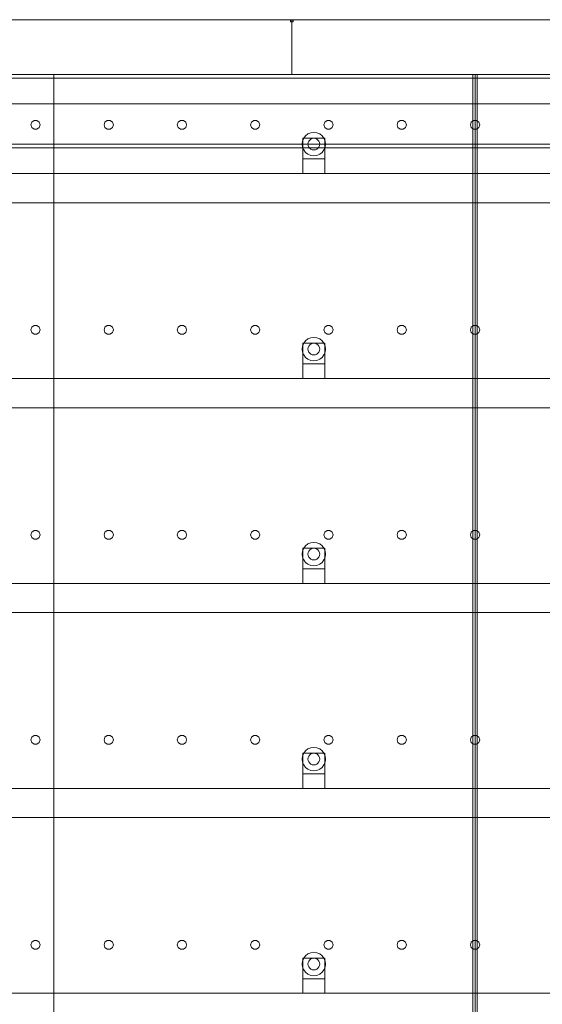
# Model space of a CAD drawing. Header units: millimetres. Extents: x -4395 to 65662, y -65530 to 6847.
# Tile 945 of 1034: x 46840 to 47553, y 1655 to 3000. Entities that reach past the tile are written whole.
import ezdxf

# ---------------------------------------------------------------- set-up
doc = ezdxf.new("R2010")
doc.units = ezdxf.units.MM
doc.layers.add('lateral_secador', color=7, linetype='Continuous', lineweight=0)

msp = doc.modelspace()

# ---------------------------------------------------------------- linework, layer by layer
at = {"layer": 'lateral_secador'}
for p, q in [((46211.134, 3000), (47211.134, 3000)), ((47209.134, 3000), (47213.134, 3000)), ((47209.134, 3000), (47209.134, 2997)), ((47211.134, 2925), (47211.134, 3000)), ((47211.134, 3000), (48211.134, 3000)), ((47213.134, 2997), (47213.134, 3000)), ((47209.134, 2997), (47213.134, 2997)), ((40461.134, 2925), (60461.134, 2925)), ((40461.134, 2920), (60461.134, 2920)), ((46211.134, 2925), (47211.134, 2925)), ((46461.134, 2925), (46886.134, 2925)), ((46886.134, 0), (46886.134, 2925)), ((46886.134, 2925), (47461.134, 2925)), ((46886.134, 1400), (46886.134, 2925)), ((47211.134, 2925), (48211.134, 2925)), ((47458.134, 2925), (47464.134, 2925)), ((47458.134, 2925), (47458.134, 60)), ((47461.134, 0), (47461.134, 2925)), ((47461.134, 2925), (48461.134, 2925)), ((47464.134, 60), (47464.134, 2925)), ((40461.134, 2885), (60461.134, 2885)), ((46855.997, 2860.082), (46854.784, 2856.35)), ((46854.784, 2856.35), (46855.997, 2852.618)), ((46859.172, 2862.389), (46855.997, 2860.082)), ((46855.997, 2852.618), (46859.172, 2850.311)), ((46863.096, 2862.389), (46859.172, 2862.389)), ((46866.271, 2860.082), (46863.096, 2862.389)), ((46863.096, 2850.311), (46866.271, 2852.618)), ((46867.484, 2856.35), (46866.271, 2860.082)), ((46866.271, 2852.618), (46867.484, 2856.35)), ((46955.997, 2860.082), (46954.784, 2856.35)), ((46954.784, 2856.35), (46955.997, 2852.618)), ((46959.172, 2862.389), (46955.997, 2860.082)), ((46955.997, 2852.618), (46959.172, 2850.311)), ((46963.096, 2862.389), (46959.172, 2862.389)), ((46966.271, 2860.082), (46963.096, 2862.389)), ((46963.096, 2850.311), (46966.271, 2852.618)), ((46967.484, 2856.35), (46966.271, 2860.082)), ((46966.271, 2852.618), (46967.484, 2856.35)), ((47055.997, 2860.082), (47054.784, 2856.35)), ((47054.784, 2856.35), (47055.997, 2852.618)), ((47059.172, 2862.389), (47055.997, 2860.082)), ((47055.997, 2852.618), (47059.172, 2850.311)), ((47063.096, 2862.389), (47059.172, 2862.389)), ((47066.271, 2860.082), (47063.096, 2862.389)), ((47063.096, 2850.311), (47066.271, 2852.618)), ((47067.484, 2856.35), (47066.271, 2860.082)), ((47066.271, 2852.618), (47067.484, 2856.35)), ((47155.997, 2860.082), (47154.784, 2856.35)), ((47154.784, 2856.35), (47155.997, 2852.618)), ((47159.172, 2862.389), (47155.997, 2860.082)), ((47155.997, 2852.618), (47159.172, 2850.311)), ((47163.096, 2862.389), (47159.172, 2862.389)), ((47166.271, 2860.082), (47163.096, 2862.389)), ((47163.096, 2850.311), (47166.271, 2852.618)), ((47167.484, 2856.35), (47166.271, 2860.082)), ((47166.271, 2852.618), (47167.484, 2856.35)), ((47255.997, 2860.082), (47254.784, 2856.35)), ((47254.784, 2856.35), (47255.997, 2852.618)), ((47259.172, 2862.389), (47255.997, 2860.082)), ((47255.997, 2852.618), (47259.172, 2850.311)), ((47263.096, 2862.389), (47259.172, 2862.389)), ((47266.271, 2860.082), (47263.096, 2862.389)), ((47263.096, 2850.311), (47266.271, 2852.618)), ((47267.484, 2856.35), (47266.271, 2860.082)), ((47266.271, 2852.618), (47267.484, 2856.35)), ((47355.997, 2860.082), (47354.784, 2856.35)), ((47354.784, 2856.35), (47355.997, 2852.618)), ((47359.172, 2862.389), (47355.997, 2860.082)), ((47355.997, 2852.618), (47359.172, 2850.311)), ((47363.096, 2862.389), (47359.172, 2862.389)), ((47366.271, 2860.082), (47363.096, 2862.389)), ((47363.096, 2850.311), (47366.271, 2852.618)), ((47367.484, 2856.35), (47366.271, 2860.082)), ((47366.271, 2852.618), (47367.484, 2856.35)), ((47455.997, 2860.082), (47454.784, 2856.35)), ((47454.784, 2856.35), (47455.997, 2852.618)), ((47459.172, 2862.389), (47455.997, 2860.082)), ((47455.997, 2852.618), (47459.172, 2850.311)), ((47463.096, 2862.389), (47459.172, 2862.389)), ((47466.271, 2860.082), (47463.096, 2862.389)), ((47463.096, 2850.311), (47466.271, 2852.618)), ((47467.484, 2856.35), (47466.271, 2860.082)), ((47466.271, 2852.618), (47467.484, 2856.35)), ((46859.172, 2850.311), (46863.096, 2850.311)), ((46959.172, 2850.311), (46963.096, 2850.311)), ((47059.172, 2850.311), (47063.096, 2850.311)), ((47159.172, 2850.311), (47163.096, 2850.311)), ((47227.277, 2838), (47225.679, 2834.141)), ((47226.134, 2838), (47256.134, 2838)), ((47226.134, 2838), (47226.134, 2810)), ((47229.82, 2841.314), (47227.277, 2838)), ((47233.134, 2843.856), (47229.82, 2841.314)), ((47236.993, 2845.455), (47233.134, 2843.856)), ((47241.134, 2846), (47236.993, 2845.455)), ((47241.134, 2838), (47239.063, 2837.727)), ((47245.275, 2845.455), (47241.134, 2846)), ((47243.204, 2837.727), (47241.134, 2838)), ((47249.134, 2843.856), (47245.275, 2845.455)), ((47252.448, 2841.314), (47249.134, 2843.856)), ((47254.99, 2838), (47252.448, 2841.314)), ((47256.589, 2834.141), (47254.99, 2838)), ((47256.134, 2810), (47256.134, 2838)), ((47259.172, 2850.311), (47263.096, 2850.311)), ((47359.172, 2850.311), (47363.096, 2850.311)), ((47459.172, 2850.311), (47463.096, 2850.311)), ((40461.134, 2830), (60461.134, 2830)), ((40461.134, 2825), (60461.134, 2825)), ((47225.679, 2834.141), (47225.134, 2830)), ((47225.134, 2830), (47225.679, 2825.859)), ((47225.679, 2825.859), (47227.277, 2822)), ((47233.406, 2832.071), (47233.134, 2830)), ((47233.134, 2830), (47233.406, 2827.929)), ((47234.206, 2834), (47233.406, 2832.071)), ((47233.406, 2827.929), (47234.206, 2826)), ((47235.477, 2835.657), (47234.206, 2834)), ((47234.206, 2826), (47235.477, 2824.343)), ((47237.134, 2836.928), (47235.477, 2835.657)), ((47239.063, 2837.727), (47237.134, 2836.928)), ((47245.134, 2836.928), (47243.204, 2837.727)), ((47246.791, 2835.657), (47245.134, 2836.928)), ((47248.062, 2834), (47246.791, 2835.657)), ((47246.791, 2824.343), (47248.062, 2826)), ((47248.861, 2832.071), (47248.062, 2834)), ((47248.062, 2826), (47248.861, 2827.929)), ((47249.134, 2830), (47248.861, 2832.071)), ((47248.861, 2827.929), (47249.134, 2830)), ((47254.99, 2822), (47256.589, 2825.859)), ((47257.134, 2830), (47256.589, 2834.141)), ((47256.589, 2825.859), (47257.134, 2830)), ((47227.277, 2822), (47229.82, 2818.686)), ((47229.82, 2818.686), (47233.134, 2816.144)), ((47233.134, 2816.144), (47236.993, 2814.545)), ((47235.477, 2824.343), (47237.134, 2823.072)), ((47236.993, 2814.545), (47241.134, 2814)), ((47237.134, 2823.072), (47239.063, 2822.273)), ((47239.063, 2822.273), (47241.134, 2822)), ((47241.134, 2822), (47243.204, 2822.273)), ((47241.134, 2814), (47245.275, 2814.545)), ((47243.204, 2822.273), (47245.134, 2823.072)), ((47245.134, 2823.072), (47246.791, 2824.343)), ((47245.275, 2814.545), (47249.134, 2816.144)), ((47249.134, 2816.144), (47252.448, 2818.686)), ((47252.448, 2818.686), (47254.99, 2822)), ((47226.134, 2810), (47256.134, 2810)), ((47226.134, 2810), (47226.134, 2790)), ((47256.134, 2790), (47256.134, 2810)), ((40811.134, 2790), (60111.134, 2790)), ((47226.134, 2790), (47256.134, 2790)), ((40811.134, 2750), (60111.134, 2750)), ((46855.997, 2580.082), (46854.784, 2576.35)), ((46854.784, 2576.35), (46855.997, 2572.618)), ((46859.172, 2582.389), (46855.997, 2580.082)), ((46855.997, 2572.618), (46859.172, 2570.311)), ((46863.096, 2582.389), (46859.172, 2582.389)), ((46859.172, 2570.311), (46863.096, 2570.311)), ((46866.271, 2580.082), (46863.096, 2582.389)), ((46863.096, 2570.311), (46866.271, 2572.618)), ((46867.484, 2576.35), (46866.271, 2580.082)), ((46866.271, 2572.618), (46867.484, 2576.35)), ((46955.997, 2580.082), (46954.784, 2576.35)), ((46954.784, 2576.35), (46955.997, 2572.618)), ((46959.172, 2582.389), (46955.997, 2580.082)), ((46955.997, 2572.618), (46959.172, 2570.311)), ((46963.096, 2582.389), (46959.172, 2582.389)), ((46959.172, 2570.311), (46963.096, 2570.311)), ((46966.271, 2580.082), (46963.096, 2582.389)), ((46963.096, 2570.311), (46966.271, 2572.618)), ((46967.484, 2576.35), (46966.271, 2580.082)), ((46966.271, 2572.618), (46967.484, 2576.35)), ((47055.997, 2580.082), (47054.784, 2576.35)), ((47054.784, 2576.35), (47055.997, 2572.618)), ((47059.172, 2582.389), (47055.997, 2580.082)), ((47055.997, 2572.618), (47059.172, 2570.311)), ((47063.096, 2582.389), (47059.172, 2582.389)), ((47059.172, 2570.311), (47063.096, 2570.311)), ((47066.271, 2580.082), (47063.096, 2582.389)), ((47063.096, 2570.311), (47066.271, 2572.618)), ((47067.484, 2576.35), (47066.271, 2580.082)), ((47066.271, 2572.618), (47067.484, 2576.35)), ((47155.997, 2580.082), (47154.784, 2576.35)), ((47154.784, 2576.35), (47155.997, 2572.618)), ((47159.172, 2582.389), (47155.997, 2580.082)), ((47155.997, 2572.618), (47159.172, 2570.311)), ((47163.096, 2582.389), (47159.172, 2582.389)), ((47159.172, 2570.311), (47163.096, 2570.311)), ((47166.271, 2580.082), (47163.096, 2582.389)), ((47163.096, 2570.311), (47166.271, 2572.618)), ((47167.484, 2576.35), (47166.271, 2580.082)), ((47166.271, 2572.618), (47167.484, 2576.35)), ((47255.997, 2580.082), (47254.784, 2576.35)), ((47254.784, 2576.35), (47255.997, 2572.618)), ((47259.172, 2582.389), (47255.997, 2580.082)), ((47255.997, 2572.618), (47259.172, 2570.311)), ((47263.096, 2582.389), (47259.172, 2582.389)), ((47259.172, 2570.311), (47263.096, 2570.311)), ((47266.271, 2580.082), (47263.096, 2582.389)), ((47263.096, 2570.311), (47266.271, 2572.618)), ((47267.484, 2576.35), (47266.271, 2580.082)), ((47266.271, 2572.618), (47267.484, 2576.35)), ((47355.997, 2580.082), (47354.784, 2576.35)), ((47354.784, 2576.35), (47355.997, 2572.618)), ((47359.172, 2582.389), (47355.997, 2580.082)), ((47355.997, 2572.618), (47359.172, 2570.311)), ((47363.096, 2582.389), (47359.172, 2582.389)), ((47359.172, 2570.311), (47363.096, 2570.311)), ((47366.271, 2580.082), (47363.096, 2582.389)), ((47363.096, 2570.311), (47366.271, 2572.618)), ((47367.484, 2576.35), (47366.271, 2580.082)), ((47366.271, 2572.618), (47367.484, 2576.35)), ((47455.997, 2580.082), (47454.784, 2576.35)), ((47454.784, 2576.35), (47455.997, 2572.618)), ((47459.172, 2582.389), (47455.997, 2580.082)), ((47455.997, 2572.618), (47459.172, 2570.311)), ((47463.096, 2582.389), (47459.172, 2582.389)), ((47459.172, 2570.311), (47463.096, 2570.311)), ((47466.271, 2580.082), (47463.096, 2582.389)), ((47463.096, 2570.311), (47466.271, 2572.618)), ((47467.484, 2576.35), (47466.271, 2580.082)), ((47466.271, 2572.618), (47467.484, 2576.35)), ((47227.277, 2558), (47225.679, 2554.141)), ((47226.134, 2558), (47256.134, 2558)), ((47226.134, 2558), (47226.134, 2530)), ((47229.82, 2561.314), (47227.277, 2558)), ((47233.134, 2563.856), (47229.82, 2561.314)), ((47236.993, 2565.455), (47233.134, 2563.856)), ((47235.477, 2555.657), (47234.206, 2554)), ((47237.134, 2556.928), (47235.477, 2555.657)), ((47241.134, 2566), (47236.993, 2565.455)), ((47239.063, 2557.727), (47237.134, 2556.928)), ((47241.134, 2558), (47239.063, 2557.727)), ((47245.275, 2565.455), (47241.134, 2566)), ((47243.204, 2557.727), (47241.134, 2558)), ((47245.134, 2556.928), (47243.204, 2557.727)), ((47246.791, 2555.657), (47245.134, 2556.928)), ((47249.134, 2563.856), (47245.275, 2565.455)), ((47248.062, 2554), (47246.791, 2555.657)), ((47252.448, 2561.314), (47249.134, 2563.856)), ((47254.99, 2558), (47252.448, 2561.314)), ((47256.589, 2554.141), (47254.99, 2558)), ((47256.134, 2530), (47256.134, 2558)), ((47225.679, 2554.141), (47225.134, 2550)), ((47225.134, 2550), (47225.679, 2545.859)), ((47225.679, 2545.859), (47227.277, 2542)), ((47233.406, 2552.071), (47233.134, 2550)), ((47233.134, 2550), (47233.406, 2547.929)), ((47234.206, 2554), (47233.406, 2552.071)), ((47233.406, 2547.929), (47234.206, 2546)), ((47234.206, 2546), (47235.477, 2544.343)), ((47235.477, 2544.343), (47237.134, 2543.072)), ((47237.134, 2543.072), (47239.063, 2542.273)), ((47239.063, 2542.273), (47241.134, 2542)), ((47241.134, 2542), (47243.204, 2542.273)), ((47243.204, 2542.273), (47245.134, 2543.072)), ((47245.134, 2543.072), (47246.791, 2544.343)), ((47246.791, 2544.343), (47248.062, 2546)), ((47248.861, 2552.071), (47248.062, 2554)), ((47248.062, 2546), (47248.861, 2547.929)), ((47249.134, 2550), (47248.861, 2552.071)), ((47248.861, 2547.929), (47249.134, 2550)), ((47254.99, 2542), (47256.589, 2545.859)), ((47257.134, 2550), (47256.589, 2554.141)), ((47256.589, 2545.859), (47257.134, 2550)), ((47226.134, 2530), (47256.134, 2530)), ((47226.134, 2530), (47226.134, 2510)), ((47227.277, 2542), (47229.82, 2538.686)), ((47229.82, 2538.686), (47233.134, 2536.144)), ((47233.134, 2536.144), (47236.993, 2534.545)), ((47236.993, 2534.545), (47241.134, 2534)), ((47241.134, 2534), (47245.275, 2534.545)), ((47245.275, 2534.545), (47249.134, 2536.144)), ((47249.134, 2536.144), (47252.448, 2538.686)), ((47252.448, 2538.686), (47254.99, 2542)), ((47256.134, 2510), (47256.134, 2530)), ((40811.134, 2510), (60111.134, 2510)), ((47226.134, 2510), (47256.134, 2510)), ((40811.134, 2470), (60111.134, 2470)), ((46855.997, 2300.082), (46854.784, 2296.35)), ((46859.172, 2302.389), (46855.997, 2300.082)), ((46863.096, 2302.389), (46859.172, 2302.389)), ((46866.271, 2300.082), (46863.096, 2302.389)), ((46867.484, 2296.35), (46866.271, 2300.082)), ((46955.997, 2300.082), (46954.784, 2296.35)), ((46959.172, 2302.389), (46955.997, 2300.082)), ((46963.096, 2302.389), (46959.172, 2302.389)), ((46966.271, 2300.082), (46963.096, 2302.389)), ((46967.484, 2296.35), (46966.271, 2300.082)), ((47055.997, 2300.082), (47054.784, 2296.35)), ((47059.172, 2302.389), (47055.997, 2300.082)), ((47063.096, 2302.389), (47059.172, 2302.389)), ((47066.271, 2300.082), (47063.096, 2302.389)), ((47067.484, 2296.35), (47066.271, 2300.082)), ((47155.997, 2300.082), (47154.784, 2296.35)), ((47159.172, 2302.389), (47155.997, 2300.082)), ((47163.096, 2302.389), (47159.172, 2302.389)), ((47166.271, 2300.082), (47163.096, 2302.389)), ((47167.484, 2296.35), (47166.271, 2300.082)), ((47255.997, 2300.082), (47254.784, 2296.35)), ((47259.172, 2302.389), (47255.997, 2300.082)), ((47263.096, 2302.389), (47259.172, 2302.389)), ((47266.271, 2300.082), (47263.096, 2302.389)), ((47267.484, 2296.35), (47266.271, 2300.082)), ((47355.997, 2300.082), (47354.784, 2296.35)), ((47359.172, 2302.389), (47355.997, 2300.082)), ((47363.096, 2302.389), (47359.172, 2302.389)), ((47366.271, 2300.082), (47363.096, 2302.389)), ((47367.484, 2296.35), (47366.271, 2300.082)), ((47455.997, 2300.082), (47454.784, 2296.35)), ((47459.172, 2302.389), (47455.997, 2300.082)), ((47463.096, 2302.389), (47459.172, 2302.389)), ((47466.271, 2300.082), (47463.096, 2302.389)), ((47467.484, 2296.35), (47466.271, 2300.082)), ((46854.784, 2296.35), (46855.997, 2292.618)), ((46855.997, 2292.618), (46859.172, 2290.311)), ((46859.172, 2290.311), (46863.096, 2290.311)), ((46863.096, 2290.311), (46866.271, 2292.618)), ((46866.271, 2292.618), (46867.484, 2296.35)), ((46954.784, 2296.35), (46955.997, 2292.618)), ((46955.997, 2292.618), (46959.172, 2290.311)), ((46959.172, 2290.311), (46963.096, 2290.311)), ((46963.096, 2290.311), (46966.271, 2292.618)), ((46966.271, 2292.618), (46967.484, 2296.35)), ((47054.784, 2296.35), (47055.997, 2292.618)), ((47055.997, 2292.618), (47059.172, 2290.311)), ((47059.172, 2290.311), (47063.096, 2290.311)), ((47063.096, 2290.311), (47066.271, 2292.618)), ((47066.271, 2292.618), (47067.484, 2296.35)), ((47154.784, 2296.35), (47155.997, 2292.618)), ((47155.997, 2292.618), (47159.172, 2290.311)), ((47159.172, 2290.311), (47163.096, 2290.311)), ((47163.096, 2290.311), (47166.271, 2292.618)), ((47166.271, 2292.618), (47167.484, 2296.35)), ((47254.784, 2296.35), (47255.997, 2292.618)), ((47255.997, 2292.618), (47259.172, 2290.311)), ((47259.172, 2290.311), (47263.096, 2290.311)), ((47263.096, 2290.311), (47266.271, 2292.618)), ((47266.271, 2292.618), (47267.484, 2296.35)), ((47354.784, 2296.35), (47355.997, 2292.618)), ((47355.997, 2292.618), (47359.172, 2290.311)), ((47359.172, 2290.311), (47363.096, 2290.311)), ((47363.096, 2290.311), (47366.271, 2292.618)), ((47366.271, 2292.618), (47367.484, 2296.35)), ((47454.784, 2296.35), (47455.997, 2292.618)), ((47455.997, 2292.618), (47459.172, 2290.311)), ((47459.172, 2290.311), (47463.096, 2290.311)), ((47463.096, 2290.311), (47466.271, 2292.618)), ((47466.271, 2292.618), (47467.484, 2296.35)), ((47225.679, 2274.141), (47225.134, 2270)), ((47227.277, 2278), (47225.679, 2274.141)), ((47226.134, 2278), (47256.134, 2278)), ((47226.134, 2278), (47226.134, 2250)), ((47229.82, 2281.314), (47227.277, 2278)), ((47233.134, 2283.856), (47229.82, 2281.314)), ((47236.993, 2285.455), (47233.134, 2283.856)), ((47234.206, 2274), (47233.406, 2272.071)), ((47235.477, 2275.657), (47234.206, 2274)), ((47237.134, 2276.928), (47235.477, 2275.657)), ((47241.134, 2286), (47236.993, 2285.455)), ((47239.063, 2277.727), (47237.134, 2276.928)), ((47241.134, 2278), (47239.063, 2277.727)), ((47245.275, 2285.455), (47241.134, 2286)), ((47243.204, 2277.727), (47241.134, 2278)), ((47245.134, 2276.928), (47243.204, 2277.727)), ((47246.791, 2275.657), (47245.134, 2276.928)), ((47249.134, 2283.856), (47245.275, 2285.455)), ((47248.062, 2274), (47246.791, 2275.657)), ((47248.861, 2272.071), (47248.062, 2274)), ((47252.448, 2281.314), (47249.134, 2283.856)), ((47254.99, 2278), (47252.448, 2281.314)), ((47256.589, 2274.141), (47254.99, 2278)), ((47256.134, 2250), (47256.134, 2278)), ((47257.134, 2270), (47256.589, 2274.141)), ((47225.134, 2270), (47225.679, 2265.859)), ((47225.679, 2265.859), (47227.277, 2262)), ((47227.277, 2262), (47229.82, 2258.686)), ((47233.406, 2272.071), (47233.134, 2270)), ((47233.134, 2270), (47233.406, 2267.929)), ((47233.406, 2267.929), (47234.206, 2266)), ((47234.206, 2266), (47235.477, 2264.343)), ((47235.477, 2264.343), (47237.134, 2263.072)), ((47237.134, 2263.072), (47239.063, 2262.273)), ((47239.063, 2262.273), (47241.134, 2262)), ((47241.134, 2262), (47243.204, 2262.273)), ((47243.204, 2262.273), (47245.134, 2263.072)), ((47245.134, 2263.072), (47246.791, 2264.343)), ((47246.791, 2264.343), (47248.062, 2266)), ((47248.062, 2266), (47248.861, 2267.929)), ((47249.134, 2270), (47248.861, 2272.071)), ((47248.861, 2267.929), (47249.134, 2270)), ((47252.448, 2258.686), (47254.99, 2262)), ((47254.99, 2262), (47256.589, 2265.859)), ((47256.589, 2265.859), (47257.134, 2270)), ((47226.134, 2250), (47256.134, 2250)), ((47226.134, 2250), (47226.134, 2230)), ((47229.82, 2258.686), (47233.134, 2256.144)), ((47233.134, 2256.144), (47236.993, 2254.545)), ((47236.993, 2254.545), (47241.134, 2254)), ((47241.134, 2254), (47245.275, 2254.545)), ((47245.275, 2254.545), (47249.134, 2256.144)), ((47249.134, 2256.144), (47252.448, 2258.686)), ((47256.134, 2230), (47256.134, 2250)), ((40811.134, 2230), (60111.134, 2230)), ((47226.134, 2230), (47256.134, 2230)), ((40811.134, 2190), (60111.134, 2190)), ((46855.997, 2020.082), (46854.784, 2016.35)), ((46859.172, 2022.389), (46855.997, 2020.082)), ((46863.096, 2022.389), (46859.172, 2022.389)), ((46866.271, 2020.082), (46863.096, 2022.389)), ((46867.484, 2016.35), (46866.271, 2020.082)), ((46955.997, 2020.082), (46954.784, 2016.35)), ((46959.172, 2022.389), (46955.997, 2020.082)), ((46963.096, 2022.389), (46959.172, 2022.389)), ((46966.271, 2020.082), (46963.096, 2022.389)), ((46967.484, 2016.35), (46966.271, 2020.082)), ((47055.997, 2020.082), (47054.784, 2016.35)), ((47059.172, 2022.389), (47055.997, 2020.082)), ((47063.096, 2022.389), (47059.172, 2022.389)), ((47066.271, 2020.082), (47063.096, 2022.389)), ((47067.484, 2016.35), (47066.271, 2020.082)), ((47155.997, 2020.082), (47154.784, 2016.35)), ((47159.172, 2022.389), (47155.997, 2020.082)), ((47163.096, 2022.389), (47159.172, 2022.389)), ((47166.271, 2020.082), (47163.096, 2022.389)), ((47167.484, 2016.35), (47166.271, 2020.082)), ((47255.997, 2020.082), (47254.784, 2016.35)), ((47259.172, 2022.389), (47255.997, 2020.082)), ((47263.096, 2022.389), (47259.172, 2022.389)), ((47266.271, 2020.082), (47263.096, 2022.389)), ((47267.484, 2016.35), (47266.271, 2020.082)), ((47355.997, 2020.082), (47354.784, 2016.35)), ((47359.172, 2022.389), (47355.997, 2020.082)), ((47363.096, 2022.389), (47359.172, 2022.389)), ((47366.271, 2020.082), (47363.096, 2022.389)), ((47367.484, 2016.35), (47366.271, 2020.082)), ((47455.997, 2020.082), (47454.784, 2016.35)), ((47459.172, 2022.389), (47455.997, 2020.082)), ((47463.096, 2022.389), (47459.172, 2022.389)), ((47466.271, 2020.082), (47463.096, 2022.389)), ((47467.484, 2016.35), (47466.271, 2020.082)), ((46854.784, 2016.35), (46855.997, 2012.618)), ((46855.997, 2012.618), (46859.172, 2010.311)), ((46859.172, 2010.311), (46863.096, 2010.311)), ((46863.096, 2010.311), (46866.271, 2012.618)), ((46866.271, 2012.618), (46867.484, 2016.35)), ((46954.784, 2016.35), (46955.997, 2012.618)), ((46955.997, 2012.618), (46959.172, 2010.311)), ((46959.172, 2010.311), (46963.096, 2010.311)), ((46963.096, 2010.311), (46966.271, 2012.618)), ((46966.271, 2012.618), (46967.484, 2016.35)), ((47054.784, 2016.35), (47055.997, 2012.618)), ((47055.997, 2012.618), (47059.172, 2010.311)), ((47059.172, 2010.311), (47063.096, 2010.311)), ((47063.096, 2010.311), (47066.271, 2012.618)), ((47066.271, 2012.618), (47067.484, 2016.35)), ((47154.784, 2016.35), (47155.997, 2012.618)), ((47155.997, 2012.618), (47159.172, 2010.311)), ((47159.172, 2010.311), (47163.096, 2010.311)), ((47163.096, 2010.311), (47166.271, 2012.618)), ((47166.271, 2012.618), (47167.484, 2016.35)), ((47236.993, 2005.455), (47233.134, 2003.856)), ((47241.134, 2006), (47236.993, 2005.455)), ((47245.275, 2005.455), (47241.134, 2006)), ((47249.134, 2003.856), (47245.275, 2005.455)), ((47254.784, 2016.35), (47255.997, 2012.618)), ((47255.997, 2012.618), (47259.172, 2010.311)), ((47259.172, 2010.311), (47263.096, 2010.311)), ((47263.096, 2010.311), (47266.271, 2012.618)), ((47266.271, 2012.618), (47267.484, 2016.35)), ((47354.784, 2016.35), (47355.997, 2012.618)), ((47355.997, 2012.618), (47359.172, 2010.311)), ((47359.172, 2010.311), (47363.096, 2010.311)), ((47363.096, 2010.311), (47366.271, 2012.618)), ((47366.271, 2012.618), (47367.484, 2016.35)), ((47454.784, 2016.35), (47455.997, 2012.618)), ((47455.997, 2012.618), (47459.172, 2010.311)), ((47459.172, 2010.311), (47463.096, 2010.311)), ((47463.096, 2010.311), (47466.271, 2012.618)), ((47466.271, 2012.618), (47467.484, 2016.35)), ((47225.679, 1994.141), (47225.134, 1990)), ((47227.277, 1998), (47225.679, 1994.141)), ((47226.134, 1998), (47256.134, 1998)), ((47226.134, 1998), (47226.134, 1970)), ((47229.82, 2001.314), (47227.277, 1998)), ((47233.134, 2003.856), (47229.82, 2001.314)), ((47233.406, 1992.071), (47233.134, 1990)), ((47234.206, 1994), (47233.406, 1992.071)), ((47235.477, 1995.657), (47234.206, 1994)), ((47237.134, 1996.928), (47235.477, 1995.657)), ((47239.063, 1997.727), (47237.134, 1996.928)), ((47241.134, 1998), (47239.063, 1997.727)), ((47243.204, 1997.727), (47241.134, 1998)), ((47245.134, 1996.928), (47243.204, 1997.727)), ((47246.791, 1995.657), (47245.134, 1996.928)), ((47248.062, 1994), (47246.791, 1995.657)), ((47248.861, 1992.071), (47248.062, 1994)), ((47249.134, 1990), (47248.861, 1992.071)), ((47252.448, 2001.314), (47249.134, 2003.856)), ((47254.99, 1998), (47252.448, 2001.314)), ((47256.589, 1994.141), (47254.99, 1998)), ((47256.134, 1970), (47256.134, 1998)), ((47257.134, 1990), (47256.589, 1994.141)), ((47225.134, 1990), (47225.679, 1985.859)), ((47225.679, 1985.859), (47227.277, 1982)), ((47227.277, 1982), (47229.82, 1978.686)), ((47229.82, 1978.686), (47233.134, 1976.144)), ((47233.134, 1990), (47233.406, 1987.929)), ((47233.406, 1987.929), (47234.206, 1986)), ((47234.206, 1986), (47235.477, 1984.343)), ((47235.477, 1984.343), (47237.134, 1983.072)), ((47237.134, 1983.072), (47239.063, 1982.273)), ((47239.063, 1982.273), (47241.134, 1982)), ((47241.134, 1982), (47243.204, 1982.273)), ((47243.204, 1982.273), (47245.134, 1983.072)), ((47245.134, 1983.072), (47246.791, 1984.343)), ((47246.791, 1984.343), (47248.062, 1986)), ((47248.062, 1986), (47248.861, 1987.929)), ((47248.861, 1987.929), (47249.134, 1990)), ((47249.134, 1976.144), (47252.448, 1978.686)), ((47252.448, 1978.686), (47254.99, 1982)), ((47254.99, 1982), (47256.589, 1985.859)), ((47256.589, 1985.859), (47257.134, 1990)), ((47226.134, 1970), (47256.134, 1970)), ((47226.134, 1970), (47226.134, 1950)), ((47233.134, 1976.144), (47236.993, 1974.545)), ((47236.993, 1974.545), (47241.134, 1974)), ((47241.134, 1974), (47245.275, 1974.545)), ((47245.275, 1974.545), (47249.134, 1976.144)), ((47256.134, 1950), (47256.134, 1970)), ((40811.134, 1950), (60111.134, 1950)), ((47226.134, 1950), (47256.134, 1950)), ((40811.134, 1910), (60111.134, 1910)), ((46855.997, 1740.082), (46854.784, 1736.35)), ((46854.784, 1736.35), (46855.997, 1732.618)), ((46859.172, 1742.389), (46855.997, 1740.082)), ((46863.096, 1742.389), (46859.172, 1742.389)), ((46866.271, 1740.082), (46863.096, 1742.389)), ((46867.484, 1736.35), (46866.271, 1740.082)), ((46866.271, 1732.618), (46867.484, 1736.35)), ((46955.997, 1740.082), (46954.784, 1736.35)), ((46954.784, 1736.35), (46955.997, 1732.618)), ((46959.172, 1742.389), (46955.997, 1740.082)), ((46963.096, 1742.389), (46959.172, 1742.389)), ((46966.271, 1740.082), (46963.096, 1742.389)), ((46967.484, 1736.35), (46966.271, 1740.082)), ((46966.271, 1732.618), (46967.484, 1736.35)), ((47055.997, 1740.082), (47054.784, 1736.35)), ((47054.784, 1736.35), (47055.997, 1732.618)), ((47059.172, 1742.389), (47055.997, 1740.082)), ((47063.096, 1742.389), (47059.172, 1742.389)), ((47066.271, 1740.082), (47063.096, 1742.389)), ((47067.484, 1736.35), (47066.271, 1740.082)), ((47066.271, 1732.618), (47067.484, 1736.35)), ((47155.997, 1740.082), (47154.784, 1736.35)), ((47154.784, 1736.35), (47155.997, 1732.618)), ((47159.172, 1742.389), (47155.997, 1740.082)), ((47163.096, 1742.389), (47159.172, 1742.389)), ((47166.271, 1740.082), (47163.096, 1742.389)), ((47167.484, 1736.35), (47166.271, 1740.082)), ((47166.271, 1732.618), (47167.484, 1736.35)), ((47255.997, 1740.082), (47254.784, 1736.35)), ((47254.784, 1736.35), (47255.997, 1732.618)), ((47259.172, 1742.389), (47255.997, 1740.082)), ((47263.096, 1742.389), (47259.172, 1742.389)), ((47266.271, 1740.082), (47263.096, 1742.389)), ((47267.484, 1736.35), (47266.271, 1740.082)), ((47266.271, 1732.618), (47267.484, 1736.35)), ((47355.997, 1740.082), (47354.784, 1736.35)), ((47354.784, 1736.35), (47355.997, 1732.618)), ((47359.172, 1742.389), (47355.997, 1740.082)), ((47363.096, 1742.389), (47359.172, 1742.389)), ((47366.271, 1740.082), (47363.096, 1742.389)), ((47367.484, 1736.35), (47366.271, 1740.082)), ((47366.271, 1732.618), (47367.484, 1736.35)), ((47455.997, 1740.082), (47454.784, 1736.35)), ((47454.784, 1736.35), (47455.997, 1732.618)), ((47459.172, 1742.389), (47455.997, 1740.082)), ((47463.096, 1742.389), (47459.172, 1742.389)), ((47466.271, 1740.082), (47463.096, 1742.389)), ((47467.484, 1736.35), (47466.271, 1740.082)), ((47466.271, 1732.618), (47467.484, 1736.35)), ((46855.997, 1732.618), (46859.172, 1730.311)), ((46859.172, 1730.311), (46863.096, 1730.311)), ((46863.096, 1730.311), (46866.271, 1732.618)), ((46955.997, 1732.618), (46959.172, 1730.311)), ((46959.172, 1730.311), (46963.096, 1730.311)), ((46963.096, 1730.311), (46966.271, 1732.618)), ((47055.997, 1732.618), (47059.172, 1730.311)), ((47059.172, 1730.311), (47063.096, 1730.311)), ((47063.096, 1730.311), (47066.271, 1732.618)), ((47155.997, 1732.618), (47159.172, 1730.311)), ((47159.172, 1730.311), (47163.096, 1730.311)), ((47163.096, 1730.311), (47166.271, 1732.618)), ((47233.134, 1723.856), (47229.82, 1721.314)), ((47236.993, 1725.455), (47233.134, 1723.856)), ((47241.134, 1726), (47236.993, 1725.455)), ((47245.275, 1725.455), (47241.134, 1726)), ((47249.134, 1723.856), (47245.275, 1725.455)), ((47252.448, 1721.314), (47249.134, 1723.856)), ((47255.997, 1732.618), (47259.172, 1730.311)), ((47259.172, 1730.311), (47263.096, 1730.311)), ((47263.096, 1730.311), (47266.271, 1732.618)), ((47355.997, 1732.618), (47359.172, 1730.311)), ((47359.172, 1730.311), (47363.096, 1730.311)), ((47363.096, 1730.311), (47366.271, 1732.618)), ((47455.997, 1732.618), (47459.172, 1730.311)), ((47459.172, 1730.311), (47463.096, 1730.311)), ((47463.096, 1730.311), (47466.271, 1732.618)), ((47225.679, 1714.141), (47225.134, 1710)), ((47225.134, 1710), (47225.679, 1705.859)), ((47227.277, 1718), (47225.679, 1714.141)), ((47226.134, 1718), (47256.134, 1718)), ((47226.134, 1718), (47226.134, 1690)), ((47229.82, 1721.314), (47227.277, 1718)), ((47233.406, 1712.071), (47233.134, 1710)), ((47233.134, 1710), (47233.406, 1707.929)), ((47234.206, 1714), (47233.406, 1712.071)), ((47235.477, 1715.657), (47234.206, 1714)), ((47237.134, 1716.928), (47235.477, 1715.657)), ((47239.063, 1717.727), (47237.134, 1716.928)), ((47241.134, 1718), (47239.063, 1717.727)), ((47243.204, 1717.727), (47241.134, 1718)), ((47245.134, 1716.928), (47243.204, 1717.727)), ((47246.791, 1715.657), (47245.134, 1716.928)), ((47248.062, 1714), (47246.791, 1715.657)), ((47248.861, 1712.071), (47248.062, 1714)), ((47249.134, 1710), (47248.861, 1712.071)), ((47248.861, 1707.929), (47249.134, 1710)), ((47254.99, 1718), (47252.448, 1721.314)), ((47256.589, 1714.141), (47254.99, 1718)), ((47256.134, 1690), (47256.134, 1718)), ((47257.134, 1710), (47256.589, 1714.141)), ((47256.589, 1705.859), (47257.134, 1710)), ((47225.679, 1705.859), (47227.277, 1702)), ((47227.277, 1702), (47229.82, 1698.686)), ((47229.82, 1698.686), (47233.134, 1696.144)), ((47233.134, 1696.144), (47236.993, 1694.545)), ((47233.406, 1707.929), (47234.206, 1706)), ((47234.206, 1706), (47235.477, 1704.343)), ((47235.477, 1704.343), (47237.134, 1703.072)), ((47237.134, 1703.072), (47239.063, 1702.273)), ((47239.063, 1702.273), (47241.134, 1702)), ((47241.134, 1702), (47243.204, 1702.273)), ((47243.204, 1702.273), (47245.134, 1703.072)), ((47245.134, 1703.072), (47246.791, 1704.343)), ((47245.275, 1694.545), (47249.134, 1696.144)), ((47246.791, 1704.343), (47248.062, 1706)), ((47248.062, 1706), (47248.861, 1707.929)), ((47249.134, 1696.144), (47252.448, 1698.686)), ((47252.448, 1698.686), (47254.99, 1702)), ((47254.99, 1702), (47256.589, 1705.859)), ((47226.134, 1690), (47256.134, 1690)), ((47226.134, 1690), (47226.134, 1670)), ((47236.993, 1694.545), (47241.134, 1694)), ((47241.134, 1694), (47245.275, 1694.545)), ((47256.134, 1670), (47256.134, 1690)), ((40811.134, 1670), (60111.134, 1670)), ((47226.134, 1670), (47256.134, 1670))]:
    msp.add_line(p, q, dxfattribs=at)

doc.saveas('drawing.dxf')
